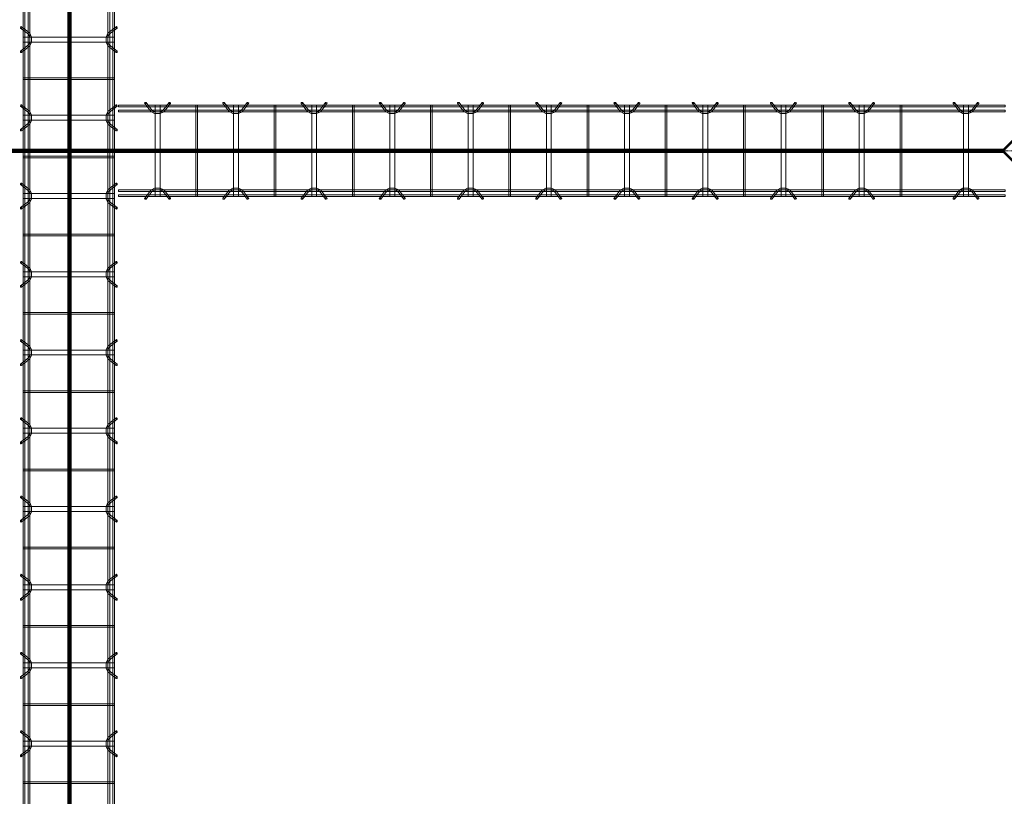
# Model space of a CAD drawing. Header units: inches. Extents: x -4136 to 1945, y -6639 to 12387.
# Tile 483 of 656: x -2344 to -2193, y 11183 to 11303. Entities that reach past the tile are written whole.
import ezdxf

# ---------------------------------------------------------------- set-up
doc = ezdxf.new("R2010")
doc.units = ezdxf.units.IN
doc.header["$MEASUREMENT"] = 0
doc.linetypes.add('Línea de rejilla', pattern=[0.875, 0.5, -0.125, 0.125, -0.125])
for name, color, linetype, lineweight in [('A-FLOR', 7, 'Continuous', 9), ('A-GENM', 7, 'Continuous', 9), ('S-BEAM', 7, 'Continuous', 9), ('S-GRID', 7, 'Continuous', 9)]:
    doc.layers.add(name, color=color, linetype=linetype, lineweight=lineweight)

# ---------------------------------------------------------------- blocks, each defined once
blk = doc.blocks.new('Dowel bar assembly - Dowel bar assembly-669756-SLAB ON GROUND JOINTS')
at = {"layer": 'S-BEAM', "color": 253, "true_color": 0xaaaaaa}
for p, q in [((2175, 1.98), (0, 1.98)), ((0, 1.72), (2175, 1.72)), ((1283.87, 1.99), (1283.87, -12.01)), ((1284.13, 1.99), (1283.87, 1.99)), ((1283.87, 1.99), (1284.13, 1.99)), ((1284.13, -12.01), (1284.13, 1.99)), ((1288.02, 2.23), (1288.97, 1.03)), ((1289.18, 1.19), (1288.23, 2.39)), ((1289.62, 1.99), (1289.62, -12.01)), ((1290.38, 1.99), (1289.62, 1.99)), ((1289.62, 1.99), (1290.38, 1.99)), ((1290.38, -12.01), (1290.38, 1.99)), ((1291.76, 2.39), (1290.81, 1.19)), ((1291.01, 1.03), (1291.96, 2.23)), ((1295.87, 1.99), (1295.87, -12.01)), ((1296.13, 1.99), (1295.87, 1.99)), ((1295.87, 1.99), (1296.13, 1.99)), ((1296.13, -12.01), (1296.13, 1.99)), ((1300.02, 2.23), (1300.97, 1.03)), ((1301.18, 1.19), (1300.23, 2.39)), ((1301.62, 1.99), (1301.62, -12.01)), ((1302.38, 1.99), (1301.62, 1.99)), ((1301.62, 1.99), (1302.38, 1.99)), ((1302.38, -12.01), (1302.38, 1.99)), ((1303.76, 2.39), (1302.81, 1.19)), ((1303.01, 1.03), (1303.96, 2.23)), ((1307.87, 1.99), (1307.87, -12.01)), ((1308.13, 1.99), (1307.87, 1.99)), ((1307.87, 1.99), (1308.13, 1.99)), ((1308.13, -12.01), (1308.13, 1.99)), ((1312.02, 2.23), (1312.97, 1.03)), ((1313.18, 1.19), (1312.23, 2.39)), ((1313.62, 1.99), (1313.62, -12.01)), ((1314.38, 1.99), (1313.62, 1.99)), ((1313.62, 1.99), (1314.38, 1.99)), ((1314.38, -12.01), (1314.38, 1.99)), ((1315.76, 2.39), (1314.81, 1.19)), ((1315.01, 1.03), (1315.96, 2.23)), ((1319.87, 1.99), (1319.87, -12.01)), ((1320.13, 1.99), (1319.87, 1.99)), ((1319.87, 1.99), (1320.13, 1.99)), ((1320.13, -12.01), (1320.13, 1.99)), ((1324.02, 2.23), (1324.97, 1.03)), ((1325.18, 1.19), (1324.23, 2.39)), ((1325.62, 1.99), (1325.62, -12.01)), ((1326.38, 1.99), (1325.62, 1.99)), ((1325.62, 1.99), (1326.38, 1.99)), ((1326.38, -12.01), (1326.38, 1.99)), ((1327.76, 2.39), (1326.81, 1.19)), ((1327.01, 1.03), (1327.96, 2.23)), ((1331.87, 1.99), (1331.87, -12.01)), ((1332.13, 1.99), (1331.87, 1.99)), ((1331.87, 1.99), (1332.13, 1.99)), ((1332.13, -12.01), (1332.13, 1.99)), ((1336.02, 2.23), (1336.97, 1.03)), ((1337.18, 1.19), (1336.23, 2.39)), ((1337.62, 1.99), (1337.62, -12.01)), ((1338.38, 1.99), (1337.62, 1.99)), ((1337.62, 1.99), (1338.38, 1.99)), ((1338.38, -12.01), (1338.38, 1.99)), ((1339.76, 2.39), (1338.81, 1.19)), ((1339.01, 1.03), (1339.96, 2.23)), ((1343.87, 1.99), (1343.87, -12.01)), ((1344.13, 1.99), (1343.87, 1.99)), ((1343.87, 1.99), (1344.13, 1.99)), ((1344.13, -12.01), (1344.13, 1.99)), ((1348.02, 2.23), (1348.97, 1.03)), ((1349.18, 1.19), (1348.23, 2.39)), ((1349.62, 1.99), (1349.62, -12.01)), ((1350.38, 1.99), (1349.62, 1.99)), ((1349.62, 1.99), (1350.38, 1.99)), ((1350.38, -12.01), (1350.38, 1.99)), ((1351.76, 2.39), (1350.81, 1.19)), ((1351.01, 1.03), (1351.96, 2.23)), ((1355.87, 1.99), (1355.87, -12.01)), ((1356.13, 1.99), (1355.87, 1.99)), ((1355.87, 1.99), (1356.13, 1.99)), ((1356.13, -12.01), (1356.13, 1.99)), ((1360.02, 2.23), (1360.97, 1.03)), ((1361.18, 1.19), (1360.23, 2.39)), ((1361.62, 1.99), (1361.62, -12.01)), ((1362.38, 1.99), (1361.62, 1.99)), ((1361.62, 1.99), (1362.38, 1.99)), ((1362.38, -12.01), (1362.38, 1.99)), ((1363.76, 2.39), (1362.81, 1.19)), ((1363.01, 1.03), (1363.96, 2.23)), ((1367.87, 1.99), (1367.87, -12.01)), ((1368.13, 1.99), (1367.87, 1.99)), ((1367.87, 1.99), (1368.13, 1.99)), ((1368.13, -12.01), (1368.13, 1.99)), ((1372.02, 2.23), (1372.97, 1.03)), ((1373.18, 1.19), (1372.23, 2.39)), ((1373.62, 1.99), (1373.62, -12.01)), ((1374.38, 1.99), (1373.62, 1.99)), ((1373.62, 1.99), (1374.38, 1.99)), ((1374.38, -12.01), (1374.38, 1.99)), ((1375.76, 2.39), (1374.81, 1.19)), ((1375.01, 1.03), (1375.96, 2.23)), ((1379.87, 1.99), (1379.87, -12.01)), ((1380.13, 1.99), (1379.87, 1.99)), ((1379.87, 1.99), (1380.13, 1.99)), ((1380.13, -12.01), (1380.13, 1.99)), ((1384.02, 2.23), (1384.97, 1.03)), ((1385.18, 1.19), (1384.23, 2.39)), ((1385.62, 1.99), (1385.62, -12.01)), ((1386.38, 1.99), (1385.62, 1.99)), ((1385.62, 1.99), (1386.38, 1.99)), ((1386.38, -12.01), (1386.38, 1.99)), ((1387.76, 2.39), (1386.81, 1.19)), ((1387.01, 1.03), (1387.96, 2.23)), ((1391.87, 1.99), (1391.87, -12.01)), ((1392.13, 1.99), (1391.87, 1.99)), ((1391.87, 1.99), (1392.13, 1.99)), ((1392.13, -12.01), (1392.13, 1.99)), ((1396.02, 2.23), (1396.97, 1.03)), ((1397.18, 1.19), (1396.23, 2.39)), ((1397.62, 1.99), (1397.62, -12.01)), ((1398.38, 1.99), (1397.62, 1.99)), ((1397.62, 1.99), (1398.38, 1.99)), ((1398.38, -12.01), (1398.38, 1.99)), ((1399.76, 2.39), (1398.81, 1.19)), ((1399.01, 1.03), (1399.96, 2.23)), ((2175, 1.25), (0, 1.25)), ((0, 0.99), (2175, 0.99)), ((2175, -11.01), (0, -11.01)), ((0, -11.27), (2175, -11.27)), ((2175, -11.74), (0, -11.74)), ((0, -12), (2175, -12)), ((1284.13, -12.01), (1283.87, -12.01)), ((1283.87, -12.01), (1284.13, -12.01)), ((1288.97, -11.05), (1288.02, -12.25)), ((1288.23, -12.41), (1289.18, -11.21)), ((1290.38, -12.01), (1289.62, -12.01)), ((1289.62, -12.01), (1290.38, -12.01)), ((1290.81, -11.21), (1291.76, -12.41)), ((1291.96, -12.25), (1291.01, -11.05)), ((1296.13, -12.01), (1295.87, -12.01)), ((1295.87, -12.01), (1296.13, -12.01)), ((1300.97, -11.05), (1300.02, -12.25)), ((1300.23, -12.41), (1301.18, -11.21)), ((1302.38, -12.01), (1301.62, -12.01)), ((1301.62, -12.01), (1302.38, -12.01)), ((1302.81, -11.21), (1303.76, -12.41)), ((1303.96, -12.25), (1303.01, -11.05)), ((1308.13, -12.01), (1307.87, -12.01)), ((1307.87, -12.01), (1308.13, -12.01)), ((1312.97, -11.05), (1312.02, -12.25)), ((1312.23, -12.41), (1313.18, -11.21)), ((1314.38, -12.01), (1313.62, -12.01)), ((1313.62, -12.01), (1314.38, -12.01)), ((1314.81, -11.21), (1315.76, -12.41)), ((1315.96, -12.25), (1315.01, -11.05)), ((1320.13, -12.01), (1319.87, -12.01)), ((1319.87, -12.01), (1320.13, -12.01)), ((1324.97, -11.05), (1324.02, -12.25)), ((1324.23, -12.41), (1325.18, -11.21)), ((1326.38, -12.01), (1325.62, -12.01)), ((1325.62, -12.01), (1326.38, -12.01)), ((1326.81, -11.21), (1327.76, -12.41)), ((1327.96, -12.25), (1327.01, -11.05)), ((1332.13, -12.01), (1331.87, -12.01)), ((1331.87, -12.01), (1332.13, -12.01)), ((1336.97, -11.05), (1336.02, -12.25)), ((1336.23, -12.41), (1337.18, -11.21)), ((1338.38, -12.01), (1337.62, -12.01)), ((1337.62, -12.01), (1338.38, -12.01)), ((1338.81, -11.21), (1339.76, -12.41)), ((1339.96, -12.25), (1339.01, -11.05)), ((1344.13, -12.01), (1343.87, -12.01)), ((1343.87, -12.01), (1344.13, -12.01)), ((1348.97, -11.05), (1348.02, -12.25)), ((1348.23, -12.41), (1349.18, -11.21)), ((1350.38, -12.01), (1349.62, -12.01)), ((1349.62, -12.01), (1350.38, -12.01)), ((1350.81, -11.21), (1351.76, -12.41)), ((1351.96, -12.25), (1351.01, -11.05)), ((1356.13, -12.01), (1355.87, -12.01)), ((1355.87, -12.01), (1356.13, -12.01)), ((1360.97, -11.05), (1360.02, -12.25)), ((1360.23, -12.41), (1361.18, -11.21)), ((1362.38, -12.01), (1361.62, -12.01)), ((1361.62, -12.01), (1362.38, -12.01)), ((1362.81, -11.21), (1363.76, -12.41)), ((1363.96, -12.25), (1363.01, -11.05)), ((1368.13, -12.01), (1367.87, -12.01)), ((1367.87, -12.01), (1368.13, -12.01)), ((1372.97, -11.05), (1372.02, -12.25)), ((1372.23, -12.41), (1373.18, -11.21)), ((1374.38, -12.01), (1373.62, -12.01)), ((1373.62, -12.01), (1374.38, -12.01)), ((1374.81, -11.21), (1375.76, -12.41)), ((1375.96, -12.25), (1375.01, -11.05)), ((1380.13, -12.01), (1379.87, -12.01)), ((1379.87, -12.01), (1380.13, -12.01)), ((1384.97, -11.05), (1384.02, -12.25)), ((1384.23, -12.41), (1385.18, -11.21)), ((1386.38, -12.01), (1385.62, -12.01)), ((1385.62, -12.01), (1386.38, -12.01)), ((1386.81, -11.21), (1387.76, -12.41)), ((1387.96, -12.25), (1387.01, -11.05)), ((1392.13, -12.01), (1391.87, -12.01)), ((1391.87, -12.01), (1392.13, -12.01)), ((1396.97, -11.05), (1396.02, -12.25)), ((1396.23, -12.41), (1397.18, -11.21)), ((1398.38, -12.01), (1397.62, -12.01)), ((1397.62, -12.01), (1398.38, -12.01)), ((1398.81, -11.21), (1399.76, -12.41)), ((1399.96, -12.25), (1399.01, -11.05))]:
    blk.add_line(p, q, dxfattribs=at)
at = {"layer": 'S-BEAM', "color": 253, "true_color": 0xaaaaaa, "flags": 128}
for points in [[(1288.97, 1.03), (1289.53, 0.73), (1290.39, 0.72), (1290.97, 0.99), (1291.01, 1.03)], [(1289.18, 1.19), (1289.62, 0.97), (1290.38, 0.98), (1290.81, 1.19)], [(1300.97, 1.03), (1301.53, 0.73), (1302.39, 0.72), (1302.97, 0.99), (1303.01, 1.03)], [(1301.18, 1.19), (1301.62, 0.97), (1302.38, 0.98), (1302.81, 1.19)], [(1312.97, 1.03), (1313.53, 0.73), (1314.39, 0.72), (1314.97, 0.99), (1315.01, 1.03)], [(1313.18, 1.19), (1313.62, 0.97), (1314.38, 0.98), (1314.81, 1.19)], [(1324.97, 1.03), (1325.53, 0.73), (1326.39, 0.72), (1326.97, 0.99), (1327.01, 1.03)], [(1325.18, 1.19), (1325.62, 0.97), (1326.38, 0.98), (1326.81, 1.19)], [(1336.97, 1.03), (1337.53, 0.73), (1338.39, 0.72), (1338.97, 0.99), (1339.01, 1.03)], [(1337.18, 1.19), (1337.62, 0.97), (1338.38, 0.98), (1338.81, 1.19)], [(1348.97, 1.03), (1349.53, 0.73), (1350.39, 0.72), (1350.97, 0.99), (1351.01, 1.03)], [(1349.18, 1.19), (1349.62, 0.97), (1350.38, 0.98), (1350.81, 1.19)], [(1360.97, 1.03), (1361.53, 0.73), (1362.39, 0.72), (1362.97, 0.99), (1363.01, 1.03)], [(1361.18, 1.19), (1361.62, 0.97), (1362.38, 0.98), (1362.81, 1.19)], [(1372.97, 1.03), (1373.53, 0.73), (1374.39, 0.72), (1374.97, 0.99), (1375.01, 1.03)], [(1373.18, 1.19), (1373.62, 0.97), (1374.38, 0.98), (1374.81, 1.19)], [(1384.97, 1.03), (1385.53, 0.73), (1386.39, 0.72), (1386.97, 0.99), (1387.01, 1.03)], [(1385.18, 1.19), (1385.62, 0.97), (1386.38, 0.98), (1386.81, 1.19)], [(1396.97, 1.03), (1397.53, 0.73), (1398.39, 0.72), (1398.97, 0.99), (1399.01, 1.03)], [(1397.18, 1.19), (1397.62, 0.97), (1398.38, 0.98), (1398.81, 1.19)], [(1288.97, -11.05), (1289.53, -10.75), (1290.39, -10.74), (1290.97, -11.01), (1291.01, -11.05)], [(1289.18, -11.21), (1289.62, -10.99), (1290.38, -11), (1290.81, -11.21)], [(1300.97, -11.05), (1301.53, -10.75), (1302.39, -10.74), (1302.97, -11.01), (1303.01, -11.05)], [(1301.18, -11.21), (1301.62, -10.99), (1302.38, -11), (1302.81, -11.21)], [(1312.97, -11.05), (1313.53, -10.75), (1314.39, -10.74), (1314.97, -11.01), (1315.01, -11.05)], [(1313.18, -11.21), (1313.62, -10.99), (1314.38, -11), (1314.81, -11.21)], [(1324.97, -11.05), (1325.53, -10.75), (1326.39, -10.74), (1326.97, -11.01), (1327.01, -11.05)], [(1325.18, -11.21), (1325.62, -10.99), (1326.38, -11), (1326.81, -11.21)], [(1336.97, -11.05), (1337.53, -10.75), (1338.39, -10.74), (1338.97, -11.01), (1339.01, -11.05)], [(1337.18, -11.21), (1337.62, -10.99), (1338.38, -11), (1338.81, -11.21)], [(1348.97, -11.05), (1349.53, -10.75), (1350.39, -10.74), (1350.97, -11.01), (1351.01, -11.05)], [(1349.18, -11.21), (1349.62, -10.99), (1350.38, -11), (1350.81, -11.21)], [(1360.97, -11.05), (1361.53, -10.75), (1362.39, -10.74), (1362.97, -11.01), (1363.01, -11.05)], [(1361.18, -11.21), (1361.62, -10.99), (1362.38, -11), (1362.81, -11.21)], [(1372.97, -11.05), (1373.53, -10.75), (1374.39, -10.74), (1374.97, -11.01), (1375.01, -11.05)], [(1373.18, -11.21), (1373.62, -10.99), (1374.38, -11), (1374.81, -11.21)], [(1384.97, -11.05), (1385.53, -10.75), (1386.39, -10.74), (1386.97, -11.01), (1387.01, -11.05)], [(1385.18, -11.21), (1385.62, -10.99), (1386.38, -11), (1386.81, -11.21)], [(1396.97, -11.05), (1397.53, -10.75), (1398.39, -10.74), (1398.97, -11.01), (1399.01, -11.05)], [(1397.18, -11.21), (1397.62, -10.99), (1398.38, -11), (1398.81, -11.21)]]:
    blk.add_lwpolyline(points, dxfattribs=at)
at = {"layer": 'S-BEAM', "color": 253, "true_color": 0xaaaaaa}
for centre, major_axis, start_param, end_param in [((1288.12, 2.31), (0.101, 0.08), 5.709265, 8.850858), ((1288.12, 2.31), (0.101, 0.08), 2.567673, 5.709265), ((1291.86, 2.31), (-0.101, 0.08), 3.715513, 6.857105), ((1291.86, 2.31), (-0.101, 0.08), 0.57392, 3.715513), ((1300.12, 2.31), (0.101, 0.08), 5.709265, 8.850858), ((1300.12, 2.31), (0.101, 0.08), 2.567673, 5.709265), ((1303.86, 2.31), (-0.101, 0.08), 3.715513, 6.857105), ((1303.86, 2.31), (-0.101, 0.08), 0.57392, 3.715513), ((1312.12, 2.31), (0.101, 0.08), 5.709265, 8.850858), ((1312.12, 2.31), (0.101, 0.08), 2.567673, 5.709265), ((1315.86, 2.31), (-0.101, 0.08), 3.715513, 6.857105), ((1315.86, 2.31), (-0.101, 0.08), 0.57392, 3.715513), ((1324.12, 2.31), (0.101, 0.08), 5.709265, 8.850858), ((1324.12, 2.31), (0.101, 0.08), 2.567673, 5.709265), ((1327.86, 2.31), (-0.101, 0.08), 3.715513, 6.857105), ((1327.86, 2.31), (-0.101, 0.08), 0.57392, 3.715513), ((1336.12, 2.31), (0.101, 0.08), 5.709265, 8.850858), ((1336.12, 2.31), (0.101, 0.08), 2.567673, 5.709265), ((1339.86, 2.31), (-0.101, 0.08), 3.715513, 6.857105), ((1339.86, 2.31), (-0.101, 0.08), 0.57392, 3.715513), ((1348.12, 2.31), (0.101, 0.08), 5.709265, 8.850858), ((1348.12, 2.31), (0.101, 0.08), 2.567673, 5.709265), ((1351.86, 2.31), (-0.101, 0.08), 3.715513, 6.857105), ((1351.86, 2.31), (-0.101, 0.08), 0.57392, 3.715513), ((1360.12, 2.31), (0.101, 0.08), 5.709265, 8.850858), ((1360.12, 2.31), (0.101, 0.08), 2.567673, 5.709265), ((1363.86, 2.31), (-0.101, 0.08), 3.715513, 6.857105), ((1363.86, 2.31), (-0.101, 0.08), 0.57392, 3.715513), ((1372.12, 2.31), (0.101, 0.08), 5.709265, 8.850858), ((1372.12, 2.31), (0.101, 0.08), 2.567673, 5.709265), ((1375.86, 2.31), (-0.101, 0.08), 3.715513, 6.857105), ((1375.86, 2.31), (-0.101, 0.08), 0.57392, 3.715513), ((1384.12, 2.31), (0.101, 0.08), 5.709265, 8.850858), ((1384.12, 2.31), (0.101, 0.08), 2.567673, 5.709265), ((1387.86, 2.31), (-0.101, 0.08), 3.715513, 6.857105), ((1387.86, 2.31), (-0.101, 0.08), 0.57392, 3.715513), ((1396.12, 2.31), (0.101, 0.08), 5.709265, 8.850858), ((1396.12, 2.31), (0.101, 0.08), 2.567673, 5.709265), ((1399.86, 2.31), (-0.101, 0.08), 3.715513, 6.857105), ((1399.86, 2.31), (-0.101, 0.08), 0.57392, 3.715513), ((1288.12, -12.33), (-0.101, 0.08), 3.715513, 6.857105), ((1288.12, -12.33), (-0.101, 0.08), 0.57392, 3.715513), ((1291.86, -12.33), (0.101, 0.08), 5.709265, 8.850858), ((1291.86, -12.33), (0.101, 0.08), 2.567673, 5.709265), ((1300.12, -12.33), (-0.101, 0.08), 3.715513, 6.857105), ((1300.12, -12.33), (-0.101, 0.08), 0.57392, 3.715513), ((1303.86, -12.33), (0.101, 0.08), 5.709265, 8.850858), ((1303.86, -12.33), (0.101, 0.08), 2.567673, 5.709265), ((1312.12, -12.33), (-0.101, 0.08), 3.715513, 6.857105), ((1312.12, -12.33), (-0.101, 0.08), 0.57392, 3.715513), ((1315.86, -12.33), (0.101, 0.08), 5.709265, 8.850858), ((1315.86, -12.33), (0.101, 0.08), 2.567673, 5.709265), ((1324.12, -12.33), (-0.101, 0.08), 3.715513, 6.857105), ((1324.12, -12.33), (-0.101, 0.08), 0.57392, 3.715513), ((1327.86, -12.33), (0.101, 0.08), 5.709265, 8.850858), ((1327.86, -12.33), (0.101, 0.08), 2.567673, 5.709265), ((1336.12, -12.33), (-0.101, 0.08), 3.715513, 6.857105), ((1336.12, -12.33), (-0.101, 0.08), 0.57392, 3.715513), ((1339.86, -12.33), (0.101, 0.08), 5.709265, 8.850858), ((1339.86, -12.33), (0.101, 0.08), 2.567673, 5.709265), ((1348.12, -12.33), (-0.101, 0.08), 3.715513, 6.857105), ((1348.12, -12.33), (-0.101, 0.08), 0.57392, 3.715513), ((1351.86, -12.33), (0.101, 0.08), 5.709265, 8.850858), ((1351.86, -12.33), (0.101, 0.08), 2.567673, 5.709265), ((1360.12, -12.33), (-0.101, 0.08), 3.715513, 6.857105), ((1360.12, -12.33), (-0.101, 0.08), 0.57392, 3.715513), ((1363.86, -12.33), (0.101, 0.08), 5.709265, 8.850858), ((1363.86, -12.33), (0.101, 0.08), 2.567673, 5.709265), ((1372.12, -12.33), (-0.101, 0.08), 3.715513, 6.857105), ((1372.12, -12.33), (-0.101, 0.08), 0.57392, 3.715513), ((1375.86, -12.33), (0.101, 0.08), 5.709265, 8.850858), ((1375.86, -12.33), (0.101, 0.08), 2.567673, 5.709265), ((1384.12, -12.33), (-0.101, 0.08), 3.715513, 6.857105), ((1384.12, -12.33), (-0.101, 0.08), 0.57392, 3.715513), ((1387.86, -12.33), (0.101, 0.08), 5.709265, 8.850858), ((1387.86, -12.33), (0.101, 0.08), 2.567673, 5.709265), ((1396.12, -12.33), (-0.101, 0.08), 3.715513, 6.857105), ((1396.12, -12.33), (-0.101, 0.08), 0.57392, 3.715513), ((1399.86, -12.33), (0.101, 0.08), 5.709265, 8.850858), ((1399.86, -12.33), (0.101, 0.08), 2.567673, 5.709265)]:
    blk.add_ellipse(centre, major_axis=major_axis, ratio=0.816528, start_param=start_param, end_param=end_param, dxfattribs=at)
blk = doc.blocks.new('Dowel bar assembly - Dowel bar assembly-672828-SLAB ON GROUND JOINTS')
at = {"layer": 'S-BEAM', "color": 253, "true_color": 0xaaaaaa}
for p, q in [((136, 1.98), (0, 1.98)), ((0, 1.98), (0, 1.72)), ((0, 1.72), (0, 1.98)), ((0, 1.72), (136, 1.72)), ((4.02, 2.23), (4.97, 1.03)), ((5.18, 1.19), (4.23, 2.39)), ((5.63, 1.99), (5.63, -12.01)), ((6.38, 1.99), (5.63, 1.99)), ((5.63, 1.99), (6.38, 1.99)), ((6.38, -12.01), (6.38, 1.99)), ((7.76, 2.39), (6.81, 1.19)), ((7.01, 1.03), (7.96, 2.23)), ((11.87, 1.99), (11.87, -12.01)), ((12.13, 1.99), (11.87, 1.99)), ((11.87, 1.99), (12.13, 1.99)), ((12.13, -12.01), (12.13, 1.99)), ((16.02, 2.23), (16.97, 1.03)), ((17.18, 1.19), (16.23, 2.39)), ((17.63, 1.99), (17.63, -12.01)), ((18.38, 1.99), (17.63, 1.99)), ((17.63, 1.99), (18.38, 1.99)), ((18.38, -12.01), (18.38, 1.99)), ((19.76, 2.39), (18.81, 1.19)), ((19.01, 1.03), (19.96, 2.23)), ((23.87, 1.99), (23.87, -12.01)), ((24.13, 1.99), (23.87, 1.99)), ((23.87, 1.99), (24.13, 1.99)), ((24.13, -12.01), (24.13, 1.99)), ((28.02, 2.23), (28.97, 1.03)), ((29.18, 1.19), (28.23, 2.39)), ((29.63, 1.99), (29.63, -12.01)), ((30.38, 1.99), (29.63, 1.99)), ((29.63, 1.99), (30.38, 1.99)), ((30.38, -12.01), (30.38, 1.99)), ((31.76, 2.39), (30.81, 1.19)), ((31.01, 1.03), (31.96, 2.23)), ((35.87, 1.99), (35.87, -12.01)), ((36.13, 1.99), (35.87, 1.99)), ((35.87, 1.99), (36.13, 1.99)), ((36.13, -12.01), (36.13, 1.99)), ((40.02, 2.23), (40.97, 1.03)), ((41.18, 1.19), (40.23, 2.39)), ((41.63, 1.99), (41.63, -12.01)), ((42.38, 1.99), (41.63, 1.99)), ((41.63, 1.99), (42.38, 1.99)), ((42.38, -12.01), (42.38, 1.99)), ((43.76, 2.39), (42.81, 1.19)), ((43.01, 1.03), (43.96, 2.23)), ((47.87, 1.99), (47.87, -12.01)), ((48.13, 1.99), (47.87, 1.99)), ((47.87, 1.99), (48.13, 1.99)), ((48.13, -12.01), (48.13, 1.99)), ((52.02, 2.23), (52.97, 1.03)), ((53.18, 1.19), (52.23, 2.39)), ((53.63, 1.99), (53.63, -12.01)), ((54.38, 1.99), (53.63, 1.99)), ((53.63, 1.99), (54.38, 1.99)), ((54.38, -12.01), (54.38, 1.99)), ((55.76, 2.39), (54.81, 1.19)), ((55.01, 1.03), (55.96, 2.23)), ((59.87, 1.99), (59.87, -12.01)), ((60.13, 1.99), (59.87, 1.99)), ((59.87, 1.99), (60.13, 1.99)), ((60.13, -12.01), (60.13, 1.99)), ((64.02, 2.23), (64.97, 1.03)), ((65.18, 1.19), (64.23, 2.39)), ((65.63, 1.99), (65.63, -12.01)), ((66.38, 1.99), (65.63, 1.99)), ((65.63, 1.99), (66.38, 1.99)), ((66.38, -12.01), (66.38, 1.99)), ((67.76, 2.39), (66.81, 1.19)), ((67.01, 1.03), (67.96, 2.23)), ((71.87, 1.99), (71.87, -12.01)), ((72.13, 1.99), (71.87, 1.99)), ((71.87, 1.99), (72.13, 1.99)), ((72.13, -12.01), (72.13, 1.99)), ((76.02, 2.23), (76.97, 1.03)), ((77.18, 1.19), (76.23, 2.39)), ((77.63, 1.99), (77.63, -12.01)), ((78.38, 1.99), (77.63, 1.99)), ((77.63, 1.99), (78.38, 1.99)), ((78.38, -12.01), (78.38, 1.99)), ((79.76, 2.39), (78.81, 1.19)), ((79.01, 1.03), (79.96, 2.23)), ((83.87, 1.99), (83.87, -12.01)), ((84.13, 1.99), (83.87, 1.99)), ((83.87, 1.99), (84.13, 1.99)), ((84.13, -12.01), (84.13, 1.99)), ((88.02, 2.23), (88.97, 1.03)), ((89.18, 1.19), (88.23, 2.39)), ((89.63, 1.99), (89.63, -12.01)), ((90.38, 1.99), (89.63, 1.99)), ((89.63, 1.99), (90.38, 1.99)), ((90.38, -12.01), (90.38, 1.99)), ((91.76, 2.39), (90.81, 1.19)), ((91.01, 1.03), (91.96, 2.23)), ((95.87, 1.99), (95.87, -12.01)), ((96.13, 1.99), (95.87, 1.99)), ((95.87, 1.99), (96.13, 1.99)), ((96.13, -12.01), (96.13, 1.99)), ((100.02, 2.23), (100.97, 1.03)), ((101.18, 1.19), (100.23, 2.39)), ((101.63, 1.99), (101.63, -12.01)), ((102.38, 1.99), (101.63, 1.99)), ((101.63, 1.99), (102.38, 1.99)), ((102.38, -12.01), (102.38, 1.99)), ((103.76, 2.39), (102.81, 1.19)), ((103.01, 1.03), (103.96, 2.23)), ((107.87, 1.99), (107.87, -12.01)), ((108.13, 1.99), (107.87, 1.99)), ((107.87, 1.99), (108.13, 1.99)), ((108.13, -12.01), (108.13, 1.99)), ((112.02, 2.23), (112.97, 1.03)), ((113.18, 1.19), (112.23, 2.39)), ((113.63, 1.99), (113.63, -12.01)), ((114.38, 1.99), (113.63, 1.99)), ((113.63, 1.99), (114.38, 1.99)), ((114.38, -12.01), (114.38, 1.99)), ((115.76, 2.39), (114.81, 1.19)), ((115.01, 1.03), (115.96, 2.23)), ((119.87, 1.99), (119.87, -12.01)), ((120.13, 1.99), (119.87, 1.99)), ((119.87, 1.99), (120.13, 1.99)), ((120.13, -12.01), (120.13, 1.99)), ((128.02, 2.23), (128.97, 1.03)), ((129.18, 1.19), (128.23, 2.39)), ((129.63, 1.99), (129.63, -12.01)), ((130.38, 1.99), (129.63, 1.99)), ((129.63, 1.99), (130.38, 1.99)), ((130.38, -12.01), (130.38, 1.99)), ((131.76, 2.39), (130.81, 1.19)), ((131.01, 1.03), (131.96, 2.23)), ((136, 1.98), (136, 1.72)), ((136, 1.72), (136, 1.98)), ((136, 1.25), (0, 1.25)), ((0, 0.99), (0, 1.25)), ((0, 1.25), (0, 0.99)), ((0, 0.99), (136, 0.99)), ((136, 0.99), (136, 1.25)), ((136, 1.25), (136, 0.99)), ((136, -11.01), (0, -11.01)), ((0, -11.27), (0, -11.01)), ((0, -11.01), (0, -11.27)), ((0, -11.27), (136, -11.27)), ((136, -11.74), (0, -11.74)), ((0, -12), (0, -11.74)), ((0, -11.74), (0, -12)), ((0, -12), (136, -12)), ((4.97, -11.05), (4.02, -12.25)), ((4.23, -12.41), (5.18, -11.21)), ((6.38, -12.01), (5.63, -12.01)), ((5.63, -12.01), (6.38, -12.01)), ((6.81, -11.21), (7.76, -12.41)), ((7.96, -12.25), (7.01, -11.05)), ((12.13, -12.01), (11.87, -12.01)), ((11.87, -12.01), (12.13, -12.01)), ((16.97, -11.05), (16.02, -12.25)), ((16.23, -12.41), (17.18, -11.21)), ((18.38, -12.01), (17.63, -12.01)), ((17.63, -12.01), (18.38, -12.01)), ((18.81, -11.21), (19.76, -12.41)), ((19.96, -12.25), (19.01, -11.05)), ((24.13, -12.01), (23.87, -12.01)), ((23.87, -12.01), (24.13, -12.01)), ((28.97, -11.05), (28.02, -12.25)), ((28.23, -12.41), (29.18, -11.21)), ((30.38, -12.01), (29.63, -12.01)), ((29.63, -12.01), (30.38, -12.01)), ((30.81, -11.21), (31.76, -12.41)), ((31.96, -12.25), (31.01, -11.05)), ((36.13, -12.01), (35.87, -12.01)), ((35.87, -12.01), (36.13, -12.01)), ((40.97, -11.05), (40.02, -12.25)), ((40.23, -12.41), (41.18, -11.21)), ((42.38, -12.01), (41.63, -12.01)), ((41.63, -12.01), (42.38, -12.01)), ((42.81, -11.21), (43.76, -12.41)), ((43.96, -12.25), (43.01, -11.05)), ((48.13, -12.01), (47.87, -12.01)), ((47.87, -12.01), (48.13, -12.01)), ((52.97, -11.05), (52.02, -12.25)), ((52.23, -12.41), (53.18, -11.21)), ((54.38, -12.01), (53.63, -12.01)), ((53.63, -12.01), (54.38, -12.01)), ((54.81, -11.21), (55.76, -12.41)), ((55.96, -12.25), (55.01, -11.05)), ((60.13, -12.01), (59.87, -12.01)), ((59.87, -12.01), (60.13, -12.01)), ((64.97, -11.05), (64.02, -12.25)), ((64.23, -12.41), (65.18, -11.21)), ((66.38, -12.01), (65.63, -12.01)), ((65.63, -12.01), (66.38, -12.01)), ((66.81, -11.21), (67.76, -12.41)), ((67.96, -12.25), (67.01, -11.05)), ((72.13, -12.01), (71.87, -12.01)), ((71.87, -12.01), (72.13, -12.01)), ((76.97, -11.05), (76.02, -12.25)), ((76.23, -12.41), (77.18, -11.21)), ((78.38, -12.01), (77.63, -12.01)), ((77.63, -12.01), (78.38, -12.01)), ((78.81, -11.21), (79.76, -12.41)), ((79.96, -12.25), (79.01, -11.05)), ((84.13, -12.01), (83.87, -12.01)), ((83.87, -12.01), (84.13, -12.01)), ((88.97, -11.05), (88.02, -12.25)), ((88.23, -12.41), (89.18, -11.21)), ((90.38, -12.01), (89.63, -12.01)), ((89.63, -12.01), (90.38, -12.01)), ((90.81, -11.21), (91.76, -12.41)), ((91.96, -12.25), (91.01, -11.05)), ((96.13, -12.01), (95.87, -12.01)), ((95.87, -12.01), (96.13, -12.01)), ((100.97, -11.05), (100.02, -12.25)), ((100.23, -12.41), (101.18, -11.21)), ((102.38, -12.01), (101.63, -12.01)), ((101.63, -12.01), (102.38, -12.01)), ((102.81, -11.21), (103.76, -12.41)), ((103.96, -12.25), (103.01, -11.05)), ((108.13, -12.01), (107.87, -12.01)), ((107.87, -12.01), (108.13, -12.01)), ((112.97, -11.05), (112.02, -12.25)), ((112.23, -12.41), (113.18, -11.21)), ((114.38, -12.01), (113.63, -12.01)), ((113.63, -12.01), (114.38, -12.01)), ((114.81, -11.21), (115.76, -12.41)), ((115.96, -12.25), (115.01, -11.05)), ((120.13, -12.01), (119.87, -12.01)), ((119.87, -12.01), (120.13, -12.01)), ((128.97, -11.05), (128.02, -12.25)), ((128.23, -12.41), (129.18, -11.21)), ((130.38, -12.01), (129.63, -12.01)), ((129.63, -12.01), (130.38, -12.01)), ((130.81, -11.21), (131.76, -12.41)), ((131.96, -12.25), (131.01, -11.05)), ((136, -11.27), (136, -11.01)), ((136, -11.01), (136, -11.27)), ((136, -12), (136, -11.74)), ((136, -11.74), (136, -12))]:
    blk.add_line(p, q, dxfattribs=at)
at = {"layer": 'S-BEAM', "color": 253, "true_color": 0xaaaaaa, "flags": 128}
for points in [[(4.97, 1.03), (5.53, 0.73), (6.39, 0.72), (6.97, 0.99), (7.01, 1.03)], [(5.18, 1.19), (5.62, 0.97), (6.38, 0.98), (6.81, 1.19)], [(16.97, 1.03), (17.53, 0.73), (18.39, 0.72), (18.97, 0.99), (19.01, 1.03)], [(17.18, 1.19), (17.62, 0.97), (18.38, 0.98), (18.81, 1.19)], [(28.97, 1.03), (29.53, 0.73), (30.39, 0.72), (30.97, 0.99), (31.01, 1.03)], [(29.18, 1.19), (29.62, 0.97), (30.38, 0.98), (30.81, 1.19)], [(40.97, 1.03), (41.53, 0.73), (42.39, 0.72), (42.97, 0.99), (43.01, 1.03)], [(41.18, 1.19), (41.62, 0.97), (42.38, 0.98), (42.81, 1.19)], [(52.97, 1.03), (53.53, 0.73), (54.39, 0.72), (54.97, 0.99), (55.01, 1.03)], [(53.18, 1.19), (53.62, 0.97), (54.38, 0.98), (54.81, 1.19)], [(64.97, 1.03), (65.53, 0.73), (66.39, 0.72), (66.97, 0.99), (67.01, 1.03)], [(65.18, 1.19), (65.62, 0.97), (66.38, 0.98), (66.81, 1.19)], [(76.97, 1.03), (77.53, 0.73), (78.39, 0.72), (78.97, 0.99), (79.01, 1.03)], [(77.18, 1.19), (77.62, 0.97), (78.38, 0.98), (78.81, 1.19)], [(88.97, 1.03), (89.53, 0.73), (90.39, 0.72), (90.97, 0.99), (91.01, 1.03)], [(89.18, 1.19), (89.62, 0.97), (90.38, 0.98), (90.81, 1.19)], [(100.97, 1.03), (101.53, 0.73), (102.39, 0.72), (102.97, 0.99), (103.01, 1.03)], [(101.18, 1.19), (101.62, 0.97), (102.38, 0.98), (102.81, 1.19)], [(112.97, 1.03), (113.53, 0.73), (114.39, 0.72), (114.97, 0.99), (115.01, 1.03)], [(113.18, 1.19), (113.62, 0.97), (114.38, 0.98), (114.81, 1.19)], [(128.97, 1.03), (129.53, 0.73), (130.39, 0.72), (130.97, 0.99), (131.01, 1.03)], [(129.18, 1.19), (129.62, 0.97), (130.38, 0.98), (130.81, 1.19)], [(4.97, -11.05), (5.53, -10.75), (6.39, -10.74), (6.97, -11.01), (7.01, -11.05)], [(5.18, -11.21), (5.62, -10.99), (6.38, -11), (6.81, -11.21)], [(16.97, -11.05), (17.53, -10.75), (18.39, -10.74), (18.97, -11.01), (19.01, -11.05)], [(17.18, -11.21), (17.62, -10.99), (18.38, -11), (18.81, -11.21)], [(28.97, -11.05), (29.53, -10.75), (30.39, -10.74), (30.97, -11.01), (31.01, -11.05)], [(29.18, -11.21), (29.62, -10.99), (30.38, -11), (30.81, -11.21)], [(40.97, -11.05), (41.53, -10.75), (42.39, -10.74), (42.97, -11.01), (43.01, -11.05)], [(41.18, -11.21), (41.62, -10.99), (42.38, -11), (42.81, -11.21)], [(52.97, -11.05), (53.53, -10.75), (54.39, -10.74), (54.97, -11.01), (55.01, -11.05)], [(53.18, -11.21), (53.62, -10.99), (54.38, -11), (54.81, -11.21)], [(64.97, -11.05), (65.53, -10.75), (66.39, -10.74), (66.97, -11.01), (67.01, -11.05)], [(65.18, -11.21), (65.62, -10.99), (66.38, -11), (66.81, -11.21)], [(76.97, -11.05), (77.53, -10.75), (78.39, -10.74), (78.97, -11.01), (79.01, -11.05)], [(77.18, -11.21), (77.62, -10.99), (78.38, -11), (78.81, -11.21)], [(88.97, -11.05), (89.53, -10.75), (90.39, -10.74), (90.97, -11.01), (91.01, -11.05)], [(89.18, -11.21), (89.62, -10.99), (90.38, -11), (90.81, -11.21)], [(100.97, -11.05), (101.53, -10.75), (102.39, -10.74), (102.97, -11.01), (103.01, -11.05)], [(101.18, -11.21), (101.62, -10.99), (102.38, -11), (102.81, -11.21)], [(112.97, -11.05), (113.53, -10.75), (114.39, -10.74), (114.97, -11.01), (115.01, -11.05)], [(113.18, -11.21), (113.62, -10.99), (114.38, -11), (114.81, -11.21)], [(128.97, -11.05), (129.53, -10.75), (130.39, -10.74), (130.97, -11.01), (131.01, -11.05)], [(129.18, -11.21), (129.62, -10.99), (130.38, -11), (130.81, -11.21)]]:
    blk.add_lwpolyline(points, dxfattribs=at)
at = {"layer": 'S-BEAM', "color": 253, "true_color": 0xaaaaaa}
for centre, major_axis, start_param, end_param in [((4.12, 2.31), (0.101, 0.08), 5.709265, 8.850858), ((4.12, 2.31), (0.101, 0.08), 2.567673, 5.709265), ((7.86, 2.31), (-0.101, 0.08), 3.715513, 6.857105), ((7.86, 2.31), (-0.101, 0.08), 0.57392, 3.715513), ((16.12, 2.31), (0.101, 0.08), 5.709265, 8.850858), ((16.12, 2.31), (0.101, 0.08), 2.567673, 5.709265), ((19.86, 2.31), (-0.101, 0.08), 3.715513, 6.857105), ((19.86, 2.31), (-0.101, 0.08), 0.57392, 3.715513), ((28.12, 2.31), (0.101, 0.08), 5.709265, 8.850858), ((28.12, 2.31), (0.101, 0.08), 2.567673, 5.709265), ((31.86, 2.31), (-0.101, 0.08), 3.715513, 6.857105), ((31.86, 2.31), (-0.101, 0.08), 0.57392, 3.715513), ((40.12, 2.31), (0.101, 0.08), 5.709265, 8.850858), ((40.12, 2.31), (0.101, 0.08), 2.567673, 5.709265), ((43.86, 2.31), (-0.101, 0.08), 3.715513, 6.857105), ((43.86, 2.31), (-0.101, 0.08), 0.57392, 3.715513), ((52.12, 2.31), (0.101, 0.08), 5.709265, 8.850858), ((52.12, 2.31), (0.101, 0.08), 2.567673, 5.709265), ((55.86, 2.31), (-0.101, 0.08), 3.715513, 6.857105), ((55.86, 2.31), (-0.101, 0.08), 0.57392, 3.715513), ((64.12, 2.31), (0.101, 0.08), 5.709265, 8.850858), ((64.12, 2.31), (0.101, 0.08), 2.567673, 5.709265), ((67.86, 2.31), (-0.101, 0.08), 3.715513, 6.857105), ((67.86, 2.31), (-0.101, 0.08), 0.57392, 3.715513), ((76.12, 2.31), (0.101, 0.08), 5.709265, 8.850858), ((76.12, 2.31), (0.101, 0.08), 2.567673, 5.709265), ((79.86, 2.31), (-0.101, 0.08), 3.715513, 6.857105), ((79.86, 2.31), (-0.101, 0.08), 0.57392, 3.715513), ((88.12, 2.31), (0.101, 0.08), 5.709265, 8.850858), ((88.12, 2.31), (0.101, 0.08), 2.567673, 5.709265), ((91.86, 2.31), (-0.101, 0.08), 3.715513, 6.857105), ((91.86, 2.31), (-0.101, 0.08), 0.57392, 3.715513), ((100.12, 2.31), (0.101, 0.08), 5.709265, 8.850858), ((100.12, 2.31), (0.101, 0.08), 2.567673, 5.709265), ((103.86, 2.31), (-0.101, 0.08), 3.715513, 6.857105), ((103.86, 2.31), (-0.101, 0.08), 0.57392, 3.715513), ((112.12, 2.31), (0.101, 0.08), 5.709265, 8.850858), ((112.12, 2.31), (0.101, 0.08), 2.567673, 5.709265), ((115.86, 2.31), (-0.101, 0.08), 3.715513, 6.857105), ((115.86, 2.31), (-0.101, 0.08), 0.57392, 3.715513), ((128.12, 2.31), (0.101, 0.08), 5.709265, 8.850858), ((128.12, 2.31), (0.101, 0.08), 2.567673, 5.709265), ((131.86, 2.31), (-0.101, 0.08), 3.715513, 6.857105), ((131.86, 2.31), (-0.101, 0.08), 0.57392, 3.715513), ((4.12, -12.33), (-0.101, 0.08), 3.715513, 6.857105), ((4.12, -12.33), (-0.101, 0.08), 0.57392, 3.715513), ((7.86, -12.33), (0.101, 0.08), 5.709265, 8.850858), ((7.86, -12.33), (0.101, 0.08), 2.567673, 5.709265), ((16.12, -12.33), (-0.101, 0.08), 3.715513, 6.857105), ((16.12, -12.33), (-0.101, 0.08), 0.57392, 3.715513), ((19.86, -12.33), (0.101, 0.08), 5.709265, 8.850858), ((19.86, -12.33), (0.101, 0.08), 2.567673, 5.709265), ((28.12, -12.33), (-0.101, 0.08), 3.715513, 6.857105), ((28.12, -12.33), (-0.101, 0.08), 0.57392, 3.715513), ((31.86, -12.33), (0.101, 0.08), 5.709265, 8.850858), ((31.86, -12.33), (0.101, 0.08), 2.567673, 5.709265), ((40.12, -12.33), (-0.101, 0.08), 3.715513, 6.857105), ((40.12, -12.33), (-0.101, 0.08), 0.57392, 3.715513), ((43.86, -12.33), (0.101, 0.08), 5.709265, 8.850858), ((43.86, -12.33), (0.101, 0.08), 2.567673, 5.709265), ((52.12, -12.33), (-0.101, 0.08), 3.715513, 6.857105), ((52.12, -12.33), (-0.101, 0.08), 0.57392, 3.715513), ((55.86, -12.33), (0.101, 0.08), 5.709265, 8.850858), ((55.86, -12.33), (0.101, 0.08), 2.567673, 5.709265), ((64.12, -12.33), (-0.101, 0.08), 3.715513, 6.857105), ((64.12, -12.33), (-0.101, 0.08), 0.57392, 3.715513), ((67.86, -12.33), (0.101, 0.08), 5.709265, 8.850858), ((67.86, -12.33), (0.101, 0.08), 2.567673, 5.709265), ((76.12, -12.33), (-0.101, 0.08), 3.715513, 6.857105), ((76.12, -12.33), (-0.101, 0.08), 0.57392, 3.715513), ((79.86, -12.33), (0.101, 0.08), 5.709265, 8.850858), ((79.86, -12.33), (0.101, 0.08), 2.567673, 5.709265), ((88.12, -12.33), (-0.101, 0.08), 3.715513, 6.857105), ((88.12, -12.33), (-0.101, 0.08), 0.57392, 3.715513), ((91.86, -12.33), (0.101, 0.08), 5.709265, 8.850858), ((91.86, -12.33), (0.101, 0.08), 2.567673, 5.709265), ((100.12, -12.33), (-0.101, 0.08), 3.715513, 6.857105), ((100.12, -12.33), (-0.101, 0.08), 0.57392, 3.715513), ((103.86, -12.33), (0.101, 0.08), 5.709265, 8.850858), ((103.86, -12.33), (0.101, 0.08), 2.567673, 5.709265), ((112.12, -12.33), (-0.101, 0.08), 3.715513, 6.857105), ((112.12, -12.33), (-0.101, 0.08), 0.57392, 3.715513), ((115.86, -12.33), (0.101, 0.08), 5.709265, 8.850858), ((115.86, -12.33), (0.101, 0.08), 2.567673, 5.709265), ((128.12, -12.33), (-0.101, 0.08), 3.715513, 6.857105), ((128.12, -12.33), (-0.101, 0.08), 0.57392, 3.715513), ((131.86, -12.33), (0.101, 0.08), 5.709265, 8.850858), ((131.86, -12.33), (0.101, 0.08), 2.567673, 5.709265)]:
    blk.add_ellipse(centre, major_axis=major_axis, ratio=0.816528, start_param=start_param, end_param=end_param, dxfattribs=at)

msp = doc.modelspace()

# ---------------------------------------------------------------- hatches: boundary and pattern name
at = {"layer": 'A-GENM', "true_color": 0x0000ff}
for points in [[(-2336.65717, 12077.1894), (-2336.65717, 9901.50436), (-2336.65717, 9901.1894), (-2337.08036, 9901.1894), (-2337.08036, 9901.50436), (-2337.08036, 12077.1894)], [(-2337.02059, 9901.1894), (-2337.02059, 9901.50436), (-2337.02059, 12077.1894), (-2336.62689, 12077.1894), (-2336.62689, 9901.50436), (-2336.62689, 9901.1894)], [(-2336.65869, 12077.1894), (-2336.65869, 9901.50436), (-2336.65869, 9901.1894), (-2337.00273, 9901.1894), (-2337.00273, 9901.50436), (-2337.00273, 12077.1894)], [(-2336.57181, 12077.1894), (-2336.57181, 9901.50436), (-2336.57181, 9901.1894), (-2336.99348, 9901.1894), (-2336.99348, 9901.50436), (-2336.99348, 12077.1894)], [(-2336.7803, 12077.1894), (-2336.7803, 9901.50436), (-2336.7803, 9901.1894), (-2336.86718, 9901.1894), (-2336.86718, 9901.50436), (-2336.86718, 12077.1894)], [(-2336.57029, 12077.1894), (-2336.57029, 9901.50436), (-2336.57029, 9901.1894), (-2336.7803, 9901.1894), (-2336.7803, 9901.50436), (-2336.7803, 12077.1894)], [(-2193.53246, 11282.18277), (-2480.11501, 11282.18277), (-2479.85839, 11282.4394), (-2480.02496, 11282.60597), (-2193.62252, 11282.60597), (-2193.78909, 11282.4394)], [(-2193.74565, 11282.48284), (-2479.90183, 11282.48284), (-2480.11184, 11282.69285), (-2193.53564, 11282.69285)], [(-2193.61934, 11282.26965), (-2480.02813, 11282.26965), (-2479.85839, 11282.4394), (-2480.11032, 11282.69133), (-2193.53716, 11282.69133), (-2193.78909, 11282.4394)], [(-2193.59224, 11282.24255), (-2480.05524, 11282.24255), (-2479.85839, 11282.4394), (-2479.96974, 11282.55075), (-2480.05524, 11282.63625), (-2193.59224, 11282.63625), (-2193.67773, 11282.55075), (-2193.78909, 11282.4394)], [(-2193.6101, 11282.26041), (-2480.03738, 11282.26041), (-2479.85839, 11282.4394), (-2480.02344, 11282.60445), (-2193.62404, 11282.60445), (-2193.78909, 11282.4394)], [(-2193.78909, 11282.4394), (-2193.74565, 11282.39596), (-2479.90183, 11282.39596), (-2479.85839, 11282.4394), (-2479.90183, 11282.48284), (-2193.74565, 11282.48284)]]:
    msp.add_hatch(color=5, dxfattribs=at).paths.add_polyline_path(points, flags=0)
at = {"layer": 'A-GENM', "true_color": 0xff0000}
for points in [[(-2173.32374, 11302.90475), (-2173.10103, 11302.68204), (-2173.32374, 11302.45933), (-2193.34367, 11282.4394), (-2193.45502, 11282.32804), (-2193.67773, 11282.55075), (-2193.59224, 11282.63625)], [(-2173.32374, 11302.90475), (-2173.10103, 11302.68204), (-2173.32374, 11302.45933), (-2193.34367, 11282.4394), (-2193.45502, 11282.32804), (-2193.67773, 11282.55075)], [(-2193.78909, 11282.4394), (-2193.67773, 11282.55075), (-2193.45502, 11282.32804), (-2193.34367, 11282.4394), (-2173.32374, 11262.41947), (-2173.43509, 11262.30811), (-2173.21238, 11262.0854), (-2173.32374, 11261.97404), (-2173.52059, 11262.1709), (-2193.59224, 11282.24255)], [(-2193.78909, 11282.4394), (-2193.74565, 11282.48284), (-2193.67773, 11282.55075), (-2193.45502, 11282.32804), (-2193.34367, 11282.4394), (-2173.32374, 11262.41947), (-2173.43509, 11262.30811), (-2173.21238, 11262.0854), (-2173.2803, 11262.01748), (-2173.32374, 11261.97404), (-2173.36718, 11262.01748), (-2193.74565, 11282.39596)]]:
    msp.add_hatch(color=1, dxfattribs=at).paths.add_polyline_path(points, flags=0)

# ---------------------------------------------------------------- linework, layer by layer
at = {"layer": 'A-FLOR'}
for p, q in [((-2193.56638, 11282.4394), (-2173.32374, 11302.68204)), ((-2173.32374, 11262.19676), (-2193.56638, 11282.4394))]:
    msp.add_line(p, q, dxfattribs=at)
at = {"layer": 'A-GENM', "color": 5, "true_color": 0x0000ff}
for p, q in [((-2337.08036, 9901.50436), (-2337.08036, 12077.1894)), ((-2337.02059, 12077.1894), (-2337.02059, 9901.50436)), ((-2337.02059, 12077.1894), (-2337.02059, 9901.50436)), ((-2337.00273, 12077.1894), (-2337.00273, 9901.50436)), ((-2336.99348, 9901.50436), (-2336.99348, 12077.1894)), ((-2336.98122, 9901.50436), (-2336.98122, 12077.1894)), ((-2336.98122, 12077.1894), (-2336.98122, 9901.50436)), ((-2336.91585, 9901.50436), (-2336.91585, 12077.1894)), ((-2336.86718, 9901.50436), (-2336.86718, 12077.1894)), ((-2336.7803, 12077.1894), (-2336.7803, 9901.50436)), ((-2336.66626, 9901.50436), (-2336.66626, 12077.1894)), ((-2336.66626, 9901.50436), (-2336.66626, 12077.1894)), ((-2336.65869, 9901.50436), (-2336.65869, 12077.1894)), ((-2336.65717, 9901.50436), (-2336.65717, 12077.1894)), ((-2336.62689, 12077.1894), (-2336.62689, 9901.50436)), ((-2336.62689, 12077.1894), (-2336.62689, 9901.50436)), ((-2336.57181, 9901.50436), (-2336.57181, 12077.1894)), ((-2336.57029, 9901.50436), (-2336.57029, 12077.1894)), ((-2193.53246, 11282.18277), (-2480.11501, 11282.18277)), ((-2193.53564, 11282.69285), (-2480.11184, 11282.69285)), ((-2193.53716, 11282.69133), (-2480.11032, 11282.69133)), ((-2480.05524, 11282.63625), (-2193.59224, 11282.63625)), ((-2480.05524, 11282.63625), (-2193.59224, 11282.63625)), ((-2480.05524, 11282.24255), (-2193.59224, 11282.24255)), ((-2480.05524, 11282.24255), (-2193.59224, 11282.24255)), ((-2480.03738, 11282.26041), (-2193.6101, 11282.26041)), ((-2193.61934, 11282.26965), (-2480.02813, 11282.26965)), ((-2193.62252, 11282.60597), (-2480.02496, 11282.60597)), ((-2193.62404, 11282.60445), (-2480.02344, 11282.60445)), ((-2193.63161, 11282.59688), (-2480.01587, 11282.59688)), ((-2193.63161, 11282.59688), (-2480.01587, 11282.59688)), ((-2193.63161, 11282.28192), (-2480.01587, 11282.28192)), ((-2480.01587, 11282.28192), (-2193.63161, 11282.28192)), ((-2479.9505, 11282.34729), (-2193.69698, 11282.34729)), ((-2479.90183, 11282.48284), (-2193.74565, 11282.48284)), ((-2193.74565, 11282.39596), (-2479.90183, 11282.39596)), ((-2193.53564, 11282.69285), (-2193.78909, 11282.4394)), ((-2193.78909, 11282.4394), (-2193.53716, 11282.69133)), ((-2193.53716, 11282.69133), (-2193.78909, 11282.4394)), ((-2193.78909, 11282.4394), (-2193.62252, 11282.60597)), ((-2193.62252, 11282.60597), (-2193.78909, 11282.4394)), ((-2193.78909, 11282.4394), (-2193.62404, 11282.60445)), ((-2193.62404, 11282.60445), (-2193.78909, 11282.4394)), ((-2193.74565, 11282.48284), (-2193.78909, 11282.4394)), ((-2193.78909, 11282.4394), (-2193.61934, 11282.26965)), ((-2193.61934, 11282.26965), (-2193.78909, 11282.4394)), ((-2193.6101, 11282.26041), (-2193.78909, 11282.4394)), ((-2193.78909, 11282.4394), (-2193.53246, 11282.18277)), ((-2193.53246, 11282.18277), (-2193.78909, 11282.4394)), ((-2193.78909, 11282.4394), (-2193.74565, 11282.39596)), ((-2193.78909, 11282.4394), (-2193.74565, 11282.39596)), ((-2193.78909, 11282.4394), (-2193.69698, 11282.34729)), ((-2193.74565, 11282.48284), (-2193.53564, 11282.69285)), ((-2193.6101, 11282.26041), (-2193.69698, 11282.34729)), ((-2193.59224, 11282.63625), (-2193.63161, 11282.59688)), ((-2193.63161, 11282.28192), (-2193.59224, 11282.24255))]:
    msp.add_line(p, q, dxfattribs=at)
at = {"layer": 'A-GENM', "color": 1, "true_color": 0xff0000}
for p, q in [((-2193.67773, 11282.55075), (-2173.32374, 11302.90475)), ((-2173.32374, 11302.90475), (-2193.67773, 11282.55075)), ((-2193.63161, 11282.59688), (-2173.32374, 11302.90475)), ((-2173.32374, 11302.90475), (-2193.59224, 11282.63625)), ((-2193.67773, 11282.55075), (-2193.78909, 11282.4394)), ((-2193.78909, 11282.4394), (-2193.74565, 11282.48284)), ((-2193.69698, 11282.34729), (-2193.78909, 11282.4394)), ((-2193.74565, 11282.39596), (-2193.78909, 11282.4394)), ((-2193.74565, 11282.48284), (-2193.67773, 11282.55075)), ((-2173.36718, 11262.01748), (-2193.74565, 11282.39596)), ((-2193.6101, 11282.26041), (-2193.69698, 11282.34729)), ((-2193.63161, 11282.28192), (-2173.48122, 11262.13152)), ((-2173.50273, 11262.15304), (-2193.6101, 11282.26041)), ((-2193.59224, 11282.24255), (-2173.52059, 11262.1709))]:
    msp.add_line(p, q, dxfattribs=at)
at = {"layer": 'S-GRID', "color": 253, "linetype": 'Línea de rejilla', "true_color": 0xaaaaaa}
msp.add_line((-1777.2452, 11282.4394), (-4038.05123, 11282.4394), dxfattribs=at)

# ---------------------------------------------------------------- block references
at = {"layer": 'S-BEAM', "color": 253, "true_color": 0xaaaaaa, "rotation": 89.99999999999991}
msp.add_blockref('Dowel bar assembly - Dowel bar assembly-669756-SLAB ON GROUND JOINTS', (-2341.93092, 9901.50636), dxfattribs=at)
at = {"layer": 'S-BEAM', "color": 253, "true_color": 0xaaaaaa}
msp.add_blockref('Dowel bar assembly - Dowel bar assembly-672828-SLAB ON GROUND JOINTS', (-2329.30578, 11287.44959), dxfattribs=at)

doc.saveas('drawing.dxf')
